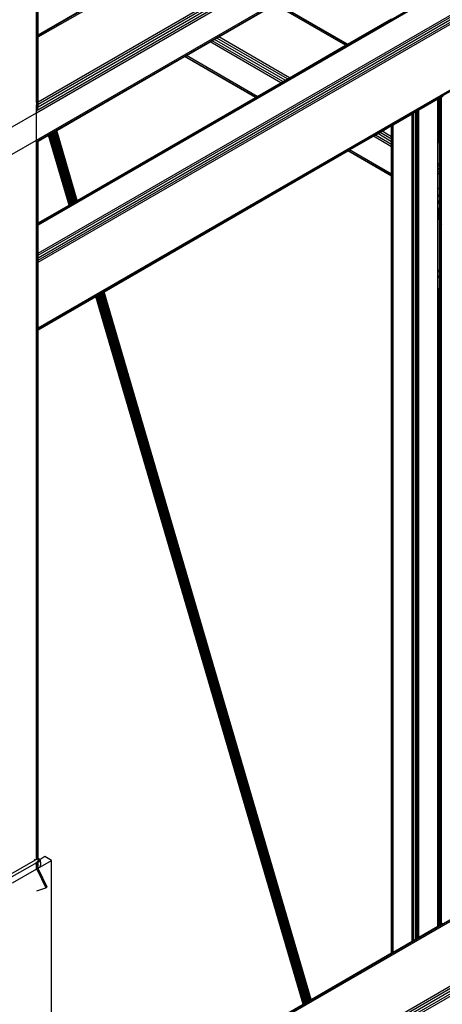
# Model space of a CAD drawing. Header units: millimetres. Extents: x 10 to 1250, y -62 to 528.
# Tile 759 of 909: x 624.691 to 625.245, y 518.242 to 519.531. Entities that reach past the tile are written whole.
import ezdxf

# ---------------------------------------------------------------- set-up
doc = ezdxf.new("R2010")
doc.units = ezdxf.units.MM
doc.header["$LTSCALE"] = 0.05

msp = doc.modelspace()

# ---------------------------------------------------------------- linework, layer by layer
at = {"color": 8}
for p, q in [((624.7157, 519.5108), (627.331, 521.0207)), ((624.7157, 519.5088), (627.3315, 521.019)), ((624.7152, 519.4135), (627.4135, 520.9714)), ((624.7157, 519.424), (627.405, 520.9766)), ((624.7157, 519.4209), (627.4079, 520.9753)), ((624.7157, 519.4174), (627.4105, 520.9732)), ((624.7136, 519.4096), (627.4159, 520.9697)), ((624.7136, 519.3737), (627.4159, 520.9339)), ((624.7152, 519.3726), (627.4135, 520.9305)), ((624.7157, 519.2646), (626.8615, 520.5035)), ((624.7157, 519.2628), (626.8635, 520.5028)), ((624.7157, 519.2257), (626.8956, 520.4842)), ((624.7157, 519.223), (626.8976, 520.4826)), ((624.7157, 519.2197), (626.8992, 520.4804)), ((624.7157, 519.2165), (626.9004, 520.4778)), ((624.7157, 519.2138), (626.9007, 520.4753)), ((624.7157, 519.1277), (626.8584, 520.3648)), ((624.7157, 519.1259), (626.8579, 520.3627)), ((624.7136, 519.5103), (624.7136, 519.5796)), ((624.7152, 519.5112), (624.7152, 519.5831)), ((624.7157, 519.5115), (624.7157, 519.5844)), ((624.7157, 519.5115), (624.7869, 519.5526)), ((625.1202, 519.4988), (625.0276, 519.5523)), ((625.1208, 519.4991), (625.0282, 519.5526)), ((624.7332, 518.0512), (627.3294, 519.5501)), ((624.7332, 518.0492), (627.3315, 519.5493)), ((624.9523, 519.5088), (625.0258, 519.5513)), ((625.1185, 519.4978), (625.0258, 519.5513)), ((625.1208, 519.4991), (625.1788, 519.5326)), ((624.7136, 519.5103), (624.7152, 519.5112)), ((624.7136, 519.5096), (624.7152, 519.5105)), ((624.7136, 519.5096), (624.7136, 519.5103)), ((624.7136, 519.5076), (624.7136, 519.5096)), ((624.7136, 519.5076), (624.7152, 519.5085)), ((624.7136, 519.4227), (624.7136, 519.5076)), ((624.7152, 519.5105), (624.7152, 519.5112)), ((624.7152, 519.5085), (624.7152, 519.5105)), ((624.7152, 519.4236), (624.7152, 519.5085)), ((624.7157, 519.5108), (624.7157, 519.5115)), ((624.7157, 519.5088), (624.7157, 519.5108)), ((624.7157, 519.424), (624.7157, 519.5088)), ((624.9099, 519.4843), (624.941, 519.5023)), ((624.941, 519.5023), (624.9436, 519.5038)), ((625.0336, 519.4488), (624.941, 519.5023)), ((624.9436, 519.5038), (624.9466, 519.5056)), ((625.0362, 519.4503), (624.9436, 519.5038)), ((624.9466, 519.5056), (624.9497, 519.5073)), ((625.0393, 519.4521), (624.9466, 519.5056)), ((624.9497, 519.5073), (624.9523, 519.5088)), ((625.0424, 519.4538), (624.9497, 519.5073)), ((625.045, 519.4553), (624.9523, 519.5088)), ((624.7332, 517.9643), (627.3906, 519.4986)), ((624.7332, 517.9613), (627.3928, 519.4968)), ((624.7332, 517.9578), (627.3946, 519.4944)), ((624.7332, 517.9542), (627.3958, 519.4915)), ((624.7332, 517.9512), (627.3963, 519.4887)), ((625.045, 519.4553), (625.1185, 519.4978)), ((625.1185, 519.4978), (625.1202, 519.4988)), ((625.1202, 519.4988), (625.1208, 519.4991)), ((624.74, 519.3863), (624.9075, 519.483)), ((624.9075, 519.483), (624.9082, 519.4833)), ((625.0002, 519.4295), (624.9075, 519.483)), ((624.9082, 519.4833), (624.9099, 519.4843)), ((625.0008, 519.4298), (624.9082, 519.4833)), ((625.0026, 519.4308), (624.9099, 519.4843)), ((625.0336, 519.4488), (625.0362, 519.4503)), ((625.0362, 519.4503), (625.0393, 519.4521)), ((625.0393, 519.4521), (625.0424, 519.4538)), ((625.0424, 519.4538), (625.045, 519.4553)), ((625.0026, 519.4308), (625.0336, 519.4488)), ((624.7136, 519.4227), (624.7152, 519.4236)), ((624.7152, 519.4206), (624.7152, 519.4236)), ((624.7157, 519.4209), (624.7157, 519.424)), ((624.7668, 519.2947), (625.0002, 519.4295)), ((625.0002, 519.4295), (625.0008, 519.4298)), ((625.0008, 519.4298), (625.0026, 519.4308)), ((625.2146, 519.4132), (625.2395, 519.4276)), ((625.2395, 519.4276), (625.2397, 519.4278)), ((625.2395, 519.3431), (625.2395, 519.4276)), ((625.2397, 519.4278), (625.241, 519.4285)), ((625.241, 519.427), (625.2397, 519.4278)), ((625.2397, 519.4278), (625.2397, 519.3697)), ((625.241, 519.4285), (625.2415, 519.4288)), ((625.241, 519.427), (625.241, 519.4285)), ((625.241, 519.3696), (625.241, 519.427)), ((625.2415, 519.4267), (625.241, 519.427)), ((625.2415, 519.4288), (625.2417, 519.4289)), ((625.2415, 519.4287), (625.2415, 519.4288)), ((625.2415, 519.4287), (625.2415, 519.4288)), ((625.2415, 519.4288), (625.2415, 519.4288)), ((625.2417, 519.4286), (625.2415, 519.4287)), ((625.2415, 519.4267), (625.2415, 519.4287)), ((625.2417, 519.4266), (625.2415, 519.4267)), ((625.2415, 519.3419), (625.2415, 519.4267)), ((625.2417, 519.4289), (625.242, 519.4291)), ((625.2417, 519.4286), (625.2417, 519.4289)), ((625.242, 519.4285), (625.2417, 519.4286)), ((625.2417, 519.4266), (625.2417, 519.4286)), ((625.242, 519.4265), (625.2417, 519.4266)), ((625.2417, 519.3418), (625.2417, 519.4266)), ((625.242, 519.4285), (625.242, 519.4291)), ((625.242, 519.4291), (625.2421, 519.4291)), ((625.242, 519.4265), (625.242, 519.4285)), ((625.2422, 519.4284), (625.242, 519.4285)), ((625.242, 519.3692), (625.242, 519.4265)), ((625.2422, 519.4263), (625.242, 519.4265)), ((625.2421, 519.4291), (625.2422, 519.4292)), ((625.2422, 519.4291), (625.2421, 519.4291)), ((625.2422, 519.4292), (625.2428, 519.4295)), ((625.2422, 519.4291), (625.2422, 519.4292)), ((625.2428, 519.4287), (625.2422, 519.4291)), ((625.2422, 519.4284), (625.2422, 519.4291)), ((625.2422, 519.4263), (625.2422, 519.4284)), ((625.2428, 519.428), (625.2422, 519.4284)), ((625.2422, 519.3713), (625.2422, 519.4263)), ((625.2428, 519.426), (625.2422, 519.4263)), ((625.2428, 519.4295), (625.244, 519.4302)), ((625.2428, 519.4287), (625.2428, 519.4295)), ((625.244, 519.428), (625.2428, 519.4287)), ((625.2428, 519.428), (625.2428, 519.4287)), ((625.244, 519.4273), (625.2428, 519.428)), ((625.2428, 519.426), (625.2428, 519.428)), ((625.244, 519.4253), (625.2428, 519.426)), ((625.2428, 519.3412), (625.2428, 519.426)), ((625.244, 519.4302), (625.2464, 519.4316)), ((625.244, 519.428), (625.244, 519.4302)), ((625.244, 519.4273), (625.244, 519.428)), ((625.244, 519.4253), (625.244, 519.4273)), ((625.244, 519.3405), (625.244, 519.4253)), ((624.7136, 519.4227), (624.7136, 519.4197)), ((624.7136, 519.4197), (624.7152, 519.4206)), ((624.7136, 519.4162), (624.7136, 519.4197)), ((624.7136, 519.4162), (624.7152, 519.4171)), ((624.7136, 519.4126), (624.7136, 519.4162)), ((624.7136, 519.4126), (624.7152, 519.4135)), ((624.7136, 519.4096), (624.7136, 519.4126)), ((624.7152, 519.4171), (624.7152, 519.4206)), ((624.7152, 519.4135), (624.7152, 519.4171)), ((624.7152, 519.4132), (624.7152, 519.4135)), ((624.7157, 519.4174), (624.7157, 519.4209)), ((624.7157, 519.4169), (624.7157, 519.4174)), ((625.2076, 519.4092), (625.21, 519.4106)), ((625.21, 519.4106), (625.2113, 519.4113)), ((625.21, 519.3601), (625.21, 519.4106)), ((625.2113, 519.4113), (625.2123, 519.4119)), ((625.2113, 519.3593), (625.2113, 519.4113)), ((625.2123, 519.4119), (625.2125, 519.412)), ((625.2123, 519.3587), (625.2123, 519.4119)), ((625.2125, 519.412), (625.2127, 519.4122)), ((625.2125, 519.3586), (625.2125, 519.412)), ((625.2127, 519.4122), (625.2132, 519.4124)), ((625.2127, 519.3585), (625.2127, 519.4122)), ((625.2132, 519.4124), (625.2146, 519.4132)), ((625.2132, 519.3582), (625.2132, 519.4124)), ((625.2146, 518.3298), (625.2146, 519.4132)), ((624.6815, 519.3911), (624.7136, 519.4096)), ((624.7136, 519.3737), (624.7136, 519.4096)), ((625.1806, 519.3936), (625.2055, 519.408)), ((625.2055, 519.408), (625.2076, 519.4092)), ((625.2055, 519.3627), (625.2055, 519.408)), ((625.2076, 519.3615), (625.2076, 519.4092)), ((624.7365, 519.3842), (624.7371, 519.3846)), ((624.7371, 519.3846), (624.7377, 519.3849)), ((624.7639, 519.293), (624.7371, 519.3846)), ((624.7377, 519.3849), (624.7382, 519.3852)), ((624.7645, 519.2934), (624.7377, 519.3849)), ((624.7382, 519.3852), (624.7387, 519.3855)), ((624.765, 519.2937), (624.7382, 519.3852)), ((624.7387, 519.3855), (624.7391, 519.3857)), ((624.7655, 519.294), (624.7387, 519.3855)), ((624.7391, 519.3857), (624.7394, 519.3859)), ((624.7659, 519.2942), (624.7391, 519.3857)), ((624.7394, 519.3859), (624.7397, 519.3861)), ((624.7663, 519.2944), (624.7394, 519.3859)), ((624.7397, 519.3861), (624.7399, 519.3862)), ((624.7665, 519.2946), (624.7397, 519.3861)), ((624.7399, 519.3862), (624.74, 519.3863)), ((624.7667, 519.2947), (624.7399, 519.3862)), ((624.7668, 519.2947), (624.74, 519.3863)), ((625.1636, 519.3838), (625.1662, 519.3853)), ((625.1662, 519.3853), (625.1788, 519.3926)), ((625.1788, 519.3781), (625.1662, 519.3853)), ((625.1788, 519.3926), (625.1792, 519.3928)), ((625.1788, 519.3781), (625.1788, 519.3926)), ((625.1792, 519.3928), (625.1806, 519.3936)), ((625.1792, 519.3778), (625.1792, 519.3928)), ((625.1806, 519.377), (625.1806, 519.3936)), ((624.6815, 519.3552), (624.7136, 519.3737)), ((624.7136, 519.3717), (624.7136, 519.3737)), ((624.7136, 519.3717), (624.7152, 519.3726)), ((624.7136, 519.371), (624.7152, 519.3719)), ((624.7136, 519.371), (624.7136, 519.3717)), ((624.7152, 519.3726), (624.7152, 519.3728)), ((624.7152, 519.3719), (624.7152, 519.3726)), ((624.7152, 519.2649), (624.7152, 519.3719)), ((624.7157, 519.3722), (624.7293, 519.3801)), ((624.7157, 519.3722), (624.7157, 519.3723)), ((624.7157, 519.2652), (624.7157, 519.3722)), ((624.7562, 519.2886), (624.7293, 519.3801)), ((624.7293, 519.3801), (624.7294, 519.3801)), ((624.7294, 519.3801), (624.7295, 519.3802)), ((624.7562, 519.2886), (624.7294, 519.3801)), ((624.7295, 519.3802), (624.7298, 519.3803)), ((624.7564, 519.2887), (624.7295, 519.3802)), ((624.7298, 519.3803), (624.7301, 519.3805)), ((624.7566, 519.2888), (624.7298, 519.3803)), ((624.7301, 519.3805), (624.7304, 519.3807)), ((624.7569, 519.289), (624.7301, 519.3805)), ((624.7304, 519.3807), (624.7309, 519.381)), ((624.7304, 519.3807), (624.7573, 519.2892)), ((624.7309, 519.381), (624.7314, 519.3813)), ((624.7577, 519.2895), (624.7309, 519.381)), ((624.7314, 519.3813), (624.7319, 519.3816)), ((624.7582, 519.2898), (624.7314, 519.3813)), ((624.7319, 519.3816), (624.7325, 519.3819)), ((624.7588, 519.2901), (624.7319, 519.3816)), ((624.7325, 519.3819), (624.7332, 519.3823)), ((624.7593, 519.2904), (624.7325, 519.3819)), ((624.7332, 519.3823), (624.7338, 519.3827)), ((624.76, 519.2908), (624.7332, 519.3823)), ((624.7338, 519.3827), (624.7345, 519.3831)), ((624.7606, 519.2912), (624.7338, 519.3827)), ((624.7345, 519.3831), (624.7352, 519.3835)), ((624.7613, 519.2915), (624.7345, 519.3831)), ((624.7352, 519.3835), (624.7358, 519.3838)), ((624.762, 519.2919), (624.7352, 519.3835)), ((624.7358, 519.3838), (624.7365, 519.3842)), ((624.7626, 519.2923), (624.7358, 519.3838)), ((624.7633, 519.2927), (624.7365, 519.3842)), ((625.1238, 519.3608), (625.1549, 519.3788)), ((625.1549, 519.3788), (625.1575, 519.3803)), ((625.1788, 519.365), (625.1549, 519.3788)), ((625.1575, 519.3803), (625.1606, 519.3821)), ((625.1788, 519.368), (625.1575, 519.3803)), ((625.1606, 519.3821), (625.1636, 519.3838)), ((625.1788, 519.3716), (625.1606, 519.3821)), ((625.1788, 519.3751), (625.1636, 519.3838)), ((625.1792, 519.3778), (625.1788, 519.3781)), ((625.1788, 519.3751), (625.1788, 519.3781)), ((625.1792, 519.3748), (625.1788, 519.3751)), ((625.1788, 519.3716), (625.1788, 519.3751)), ((625.1792, 519.3713), (625.1788, 519.3716)), ((625.1788, 519.368), (625.1788, 519.3716)), ((625.1806, 519.377), (625.1792, 519.3778)), ((625.1792, 519.3748), (625.1792, 519.3778)), ((625.1806, 519.374), (625.1792, 519.3748)), ((625.1792, 519.3713), (625.1792, 519.3748)), ((625.1806, 519.374), (625.1806, 519.377)), ((625.1806, 519.3705), (625.1806, 519.374)), ((624.7136, 519.264), (624.7136, 519.371)), ((624.8019, 519.175), (625.1215, 519.3595)), ((625.1215, 519.3595), (625.1221, 519.3598)), ((625.1788, 519.3264), (625.1215, 519.3595)), ((625.1221, 519.3598), (625.1238, 519.3608)), ((625.1788, 519.3271), (625.1221, 519.3598)), ((625.1788, 519.3291), (625.1238, 519.3608)), ((625.1792, 519.3677), (625.1788, 519.368)), ((625.1788, 519.365), (625.1788, 519.368)), ((625.1792, 519.3647), (625.1788, 519.365)), ((625.1788, 519.3291), (625.1788, 519.365)), ((625.1806, 519.3705), (625.1792, 519.3713)), ((625.1792, 519.3677), (625.1792, 519.3713)), ((625.1806, 519.3669), (625.1792, 519.3677)), ((625.1792, 519.3647), (625.1792, 519.3677)), ((625.1806, 519.3639), (625.1792, 519.3647)), ((625.1792, 519.3289), (625.1792, 519.3647)), ((625.1806, 519.3669), (625.1806, 519.3705)), ((625.1806, 519.3639), (625.1806, 519.3669)), ((625.1806, 519.3281), (625.1806, 519.3639)), ((625.2076, 519.3615), (625.2055, 519.3627)), ((625.2055, 519.3596), (625.2055, 519.3627)), ((625.2076, 519.3585), (625.2055, 519.3596)), ((625.2055, 519.3561), (625.2055, 519.3596)), ((625.2076, 519.3585), (625.2076, 519.3615)), ((625.2113, 519.3593), (625.21, 519.3601)), ((625.21, 519.357), (625.21, 519.3601)), ((625.2123, 519.3587), (625.2113, 519.3593)), ((625.2113, 519.3563), (625.2113, 519.3593)), ((625.2125, 519.3586), (625.2123, 519.3587)), ((625.2123, 519.3557), (625.2123, 519.3587)), ((625.2127, 519.3585), (625.2125, 519.3586)), ((625.2125, 519.3556), (625.2125, 519.3586)), ((625.2076, 519.3549), (625.2055, 519.3561)), ((625.2055, 519.3525), (625.2055, 519.3561)), ((625.2076, 519.3513), (625.2055, 519.3525)), ((625.2055, 519.3495), (625.2055, 519.3525)), ((625.2076, 519.3483), (625.2055, 519.3495)), ((625.2055, 519.3137), (625.2055, 519.3495)), ((625.2076, 519.3549), (625.2076, 519.3585)), ((625.2076, 519.3513), (625.2076, 519.3549)), ((625.2076, 519.3483), (625.2076, 519.3513)), ((625.2076, 519.3125), (625.2076, 519.3483)), ((625.2113, 519.3563), (625.21, 519.357)), ((625.21, 519.3535), (625.21, 519.357)), ((625.2113, 519.3528), (625.21, 519.3535)), ((625.21, 519.3499), (625.21, 519.3535)), ((625.2113, 519.3492), (625.21, 519.3499)), ((625.21, 519.3469), (625.21, 519.3499)), ((625.2113, 519.3462), (625.21, 519.3469)), ((625.21, 519.3111), (625.21, 519.3469)), ((625.2123, 519.3557), (625.2113, 519.3563)), ((625.2113, 519.3528), (625.2113, 519.3563)), ((625.2123, 519.3522), (625.2113, 519.3528)), ((625.2113, 519.3492), (625.2113, 519.3528)), ((625.2123, 519.3486), (625.2113, 519.3492)), ((625.2113, 519.3462), (625.2113, 519.3492)), ((625.2123, 519.3456), (625.2113, 519.3462)), ((625.2113, 519.3104), (625.2113, 519.3462)), ((625.2125, 519.3556), (625.2123, 519.3557)), ((625.2123, 519.3522), (625.2123, 519.3557)), ((625.2125, 519.3521), (625.2123, 519.3522)), ((625.2123, 519.3486), (625.2123, 519.3522)), ((625.2125, 519.3485), (625.2123, 519.3486)), ((625.2123, 519.3456), (625.2123, 519.3486)), ((625.2127, 519.3555), (625.2125, 519.3556)), ((625.2125, 519.3521), (625.2125, 519.3556)), ((625.2127, 519.352), (625.2125, 519.3521)), ((625.2125, 519.3485), (625.2125, 519.3521)), ((625.2127, 519.3484), (625.2125, 519.3485)), ((625.2125, 519.3455), (625.2125, 519.3485)), ((625.2132, 519.3582), (625.2127, 519.3585)), ((625.2127, 519.3555), (625.2127, 519.3585)), ((625.2132, 519.3552), (625.2127, 519.3555)), ((625.2127, 519.352), (625.2127, 519.3555)), ((625.2132, 519.3517), (625.2127, 519.352)), ((625.2127, 519.3484), (625.2127, 519.352)), ((625.2132, 519.3481), (625.2127, 519.3484)), ((625.2127, 519.3454), (625.2127, 519.3484)), ((625.2132, 519.3552), (625.2132, 519.3582)), ((625.2132, 519.3517), (625.2132, 519.3552)), ((625.2132, 519.3481), (625.2132, 519.3517)), ((625.2132, 519.3451), (625.2132, 519.3481)), ((625.2125, 519.3455), (625.2123, 519.3456)), ((625.2123, 519.3098), (625.2123, 519.3456)), ((625.2127, 519.3454), (625.2125, 519.3455)), ((625.2125, 519.3097), (625.2125, 519.3455)), ((625.2132, 519.3451), (625.2127, 519.3454)), ((625.2127, 519.3095), (625.2127, 519.3454)), ((625.2132, 519.3093), (625.2132, 519.3451)), ((625.2415, 519.3419), (625.2395, 519.3431)), ((625.2395, 519.3401), (625.2395, 519.3431)), ((625.2415, 519.3389), (625.2395, 519.3401)), ((625.2395, 519.3365), (625.2395, 519.3401)), ((625.2415, 519.3353), (625.2395, 519.3365)), ((625.2395, 519.3329), (625.2395, 519.3365)), ((625.2415, 519.3317), (625.2395, 519.3329)), ((625.2395, 519.3299), (625.2395, 519.3329)), ((625.2417, 519.3418), (625.2415, 519.3419)), ((625.2415, 519.3389), (625.2415, 519.3419)), ((625.2417, 519.3388), (625.2415, 519.3389)), ((625.2415, 519.3353), (625.2415, 519.3389)), ((625.2417, 519.3352), (625.2415, 519.3353)), ((625.2415, 519.3317), (625.2415, 519.3353)), ((625.2428, 519.3412), (625.2417, 519.3418)), ((625.2417, 519.3388), (625.2417, 519.3418)), ((625.2428, 519.3382), (625.2417, 519.3388)), ((625.2417, 519.3352), (625.2417, 519.3388)), ((625.2428, 519.3346), (625.2417, 519.3352)), ((625.2417, 519.3316), (625.2417, 519.3352)), ((625.244, 519.3405), (625.2428, 519.3412)), ((625.2428, 519.3382), (625.2428, 519.3412)), ((625.244, 519.3374), (625.2428, 519.3382)), ((625.2428, 519.3346), (625.2428, 519.3382)), ((625.2435, 519.3342), (625.2428, 519.3346)), ((625.2428, 519.3324), (625.2428, 519.3346)), ((625.2428, 519.3324), (625.2435, 519.3342)), ((625.2435, 519.3342), (625.244, 519.3348)), ((625.244, 519.3339), (625.2435, 519.3342)), ((625.244, 519.3374), (625.244, 519.3405)), ((625.244, 519.3348), (625.244, 519.3374)), ((625.244, 519.3339), (625.244, 519.3348)), ((625.244, 519.3303), (625.244, 519.3339)), ((625.1792, 519.3289), (625.1788, 519.3291)), ((625.1788, 519.3271), (625.1788, 519.3291)), ((625.1792, 519.3268), (625.1788, 519.3271)), ((625.1788, 519.3264), (625.1788, 519.3271)), ((625.1788, 518.3092), (625.1788, 519.3264)), ((625.1792, 519.3261), (625.1788, 519.3264)), ((625.1806, 519.3281), (625.1792, 519.3289)), ((625.1792, 519.3268), (625.1792, 519.3289)), ((625.1806, 519.326), (625.1792, 519.3268)), ((625.1792, 519.3261), (625.1792, 519.3268)), ((625.1792, 518.3094), (625.1792, 519.3261)), ((625.1806, 519.3253), (625.1792, 519.3261)), ((625.1806, 519.326), (625.1806, 519.3281)), ((625.1806, 519.3253), (625.1806, 519.326)), ((625.1806, 518.3102), (625.1806, 519.3253)), ((625.2415, 519.3287), (625.2395, 519.3299)), ((625.2395, 519.3104), (625.2395, 519.3299)), ((625.2417, 519.3316), (625.2415, 519.3317)), ((625.2415, 519.3287), (625.2415, 519.3317)), ((625.2417, 519.3286), (625.2415, 519.3287)), ((625.2415, 519.311), (625.2415, 519.3287)), ((625.2423, 519.3313), (625.2417, 519.3316)), ((625.2417, 519.3286), (625.2417, 519.3316)), ((625.2419, 519.3286), (625.2417, 519.3286)), ((625.2417, 519.3111), (625.2417, 519.3286)), ((625.2419, 519.3286), (625.2423, 519.3313)), ((625.2428, 519.328), (625.2419, 519.3286)), ((625.2419, 519.3111), (625.2419, 519.3286)), ((625.2423, 519.3313), (625.2428, 519.3324)), ((625.2428, 519.331), (625.2423, 519.3313)), ((625.2428, 519.331), (625.2428, 519.3324)), ((625.244, 519.3303), (625.2428, 519.331)), ((625.2428, 519.328), (625.2428, 519.331)), ((625.244, 519.3273), (625.2428, 519.328)), ((625.2428, 519.3114), (625.2428, 519.328)), ((625.244, 519.3273), (625.244, 519.3303)), ((625.244, 519.3118), (625.244, 519.3273)), ((625.2076, 519.3125), (625.2055, 519.3137)), ((625.2055, 519.3117), (625.2055, 519.3137)), ((625.2076, 519.3105), (625.2055, 519.3117)), ((625.2055, 519.3109), (625.2055, 519.3117)), ((625.2076, 519.3097), (625.2055, 519.3109)), ((625.2055, 519.3058), (625.2055, 519.3109)), ((625.2076, 519.307), (625.2055, 519.3058)), ((625.2076, 519.3105), (625.2076, 519.3125)), ((625.2076, 519.3097), (625.2076, 519.3105)), ((625.2076, 519.307), (625.2076, 519.3097)), ((625.2076, 519.3064), (625.2076, 519.307)), ((625.2113, 519.3104), (625.21, 519.3111)), ((625.21, 519.3091), (625.21, 519.3111)), ((625.2113, 519.3083), (625.21, 519.3091)), ((625.21, 519.3083), (625.21, 519.3091)), ((625.2105, 519.3081), (625.21, 519.3083)), ((625.21, 519.3078), (625.21, 519.3083)), ((625.21, 519.3078), (625.2105, 519.3081)), ((625.21, 519.2656), (625.21, 519.3078)), ((625.2105, 519.3081), (625.211, 519.3084)), ((625.2123, 519.3098), (625.2113, 519.3104)), ((625.2113, 519.3083), (625.2113, 519.3104)), ((625.2123, 519.3077), (625.2113, 519.3083)), ((625.2113, 519.3082), (625.2113, 519.3083)), ((625.2113, 519.263), (625.2113, 519.3082)), ((625.2125, 519.3097), (625.2123, 519.3098)), ((625.2123, 519.3077), (625.2123, 519.3098)), ((625.2125, 519.3076), (625.2123, 519.3077)), ((625.2123, 519.3073), (625.2123, 519.3077)), ((625.2123, 519.2609), (625.2123, 519.3073)), ((625.2127, 519.3095), (625.2125, 519.3097)), ((625.2125, 519.3076), (625.2125, 519.3097)), ((625.2127, 519.3075), (625.2125, 519.3076)), ((625.2125, 519.3072), (625.2125, 519.3076)), ((625.2125, 519.2605), (625.2125, 519.3072)), ((625.2132, 519.3093), (625.2127, 519.3095)), ((625.2127, 519.3075), (625.2127, 519.3095)), ((625.2132, 519.3072), (625.2127, 519.3075)), ((625.2127, 519.307), (625.2127, 519.3075)), ((625.2127, 519.2601), (625.2127, 519.307)), ((625.2132, 519.3072), (625.2132, 519.3093)), ((625.2132, 519.3066), (625.2132, 519.3072)), ((625.2396, 519.3104), (625.2395, 519.3104)), ((625.2395, 519.3096), (625.2395, 519.3104)), ((625.2395, 519.3096), (625.2399, 519.3097)), ((625.2395, 519.303), (625.2395, 519.3096)), ((625.2415, 519.311), (625.2396, 519.3104)), ((625.2415, 519.3108), (625.2396, 519.3104)), ((625.2399, 519.3097), (625.2396, 519.3104)), ((625.2399, 519.3097), (625.2415, 519.3103)), ((625.2417, 519.3111), (625.2415, 519.311)), ((625.2415, 519.3108), (625.2415, 519.311)), ((625.2417, 519.3109), (625.2415, 519.3108)), ((625.2415, 519.3103), (625.2415, 519.3108)), ((625.2415, 519.3103), (625.2417, 519.3103)), ((625.2415, 519.2987), (625.2415, 519.3103)), ((625.2419, 519.3111), (625.2417, 519.3111)), ((625.2417, 519.3109), (625.2417, 519.3111)), ((625.2419, 519.3109), (625.2417, 519.3109)), ((625.2417, 519.3103), (625.2417, 519.3109)), ((625.2417, 519.3103), (625.2419, 519.3104)), ((625.2417, 519.2983), (625.2417, 519.3103)), ((625.2428, 519.3114), (625.2419, 519.3111)), ((625.2419, 519.3109), (625.2419, 519.3111)), ((625.2428, 519.3111), (625.2419, 519.3109)), ((625.2419, 519.3104), (625.2419, 519.3109)), ((625.2419, 519.3104), (625.2428, 519.3106)), ((625.244, 519.3118), (625.2428, 519.3114)), ((625.2428, 519.3111), (625.2428, 519.3114)), ((625.244, 519.3113), (625.2428, 519.3111)), ((625.2428, 519.3106), (625.2428, 519.3111)), ((625.2428, 519.3106), (625.2437, 519.3109)), ((625.2428, 519.2962), (625.2428, 519.3106)), ((625.2437, 519.3109), (625.244, 519.311)), ((625.244, 519.3102), (625.2437, 519.3109)), ((625.244, 519.3113), (625.244, 519.3118)), ((625.244, 519.311), (625.244, 519.3113)), ((625.244, 519.3102), (625.244, 519.311)), ((625.244, 519.2936), (625.244, 519.3102)), ((624.7655, 519.294), (624.7659, 519.2942)), ((624.7659, 519.2942), (624.7663, 519.2944)), ((624.7663, 519.2944), (624.7665, 519.2946)), ((624.7665, 519.2946), (624.7667, 519.2947)), ((624.7667, 519.2947), (624.7668, 519.2947)), ((625.2055, 519.3052), (625.2076, 519.3064)), ((625.2055, 519.3052), (625.2055, 519.3058)), ((625.2055, 519.275), (625.2055, 519.3052)), ((625.2076, 519.2707), (625.2076, 519.3064)), ((625.2132, 519.2591), (625.2132, 519.3066)), ((625.2415, 519.2987), (625.2395, 519.303)), ((625.2395, 519.2941), (625.2395, 519.303)), ((625.2415, 519.2929), (625.2395, 519.2941)), ((625.2395, 519.2921), (625.2395, 519.2941)), ((625.2417, 519.2983), (625.2415, 519.2987)), ((625.2415, 519.2929), (625.2415, 519.2987)), ((625.2419, 519.298), (625.2417, 519.2983)), ((625.2417, 519.2928), (625.2417, 519.2983)), ((625.2419, 519.2927), (625.2419, 519.298)), ((625.2428, 519.2962), (625.2419, 519.298)), ((625.244, 519.2936), (625.2428, 519.2962)), ((625.2428, 519.2922), (625.2428, 519.2962)), ((624.7157, 519.2652), (624.7562, 519.2886)), ((624.7562, 519.2886), (624.7564, 519.2887)), ((624.7562, 519.2886), (624.7562, 519.2886)), ((624.7564, 519.2887), (624.7566, 519.2888)), ((624.7566, 519.2888), (624.7569, 519.289)), ((624.7569, 519.289), (624.7573, 519.2892)), ((624.7573, 519.2892), (624.7577, 519.2895)), ((624.7577, 519.2895), (624.7582, 519.2898)), ((624.7582, 519.2898), (624.7588, 519.2901)), ((624.7588, 519.2901), (624.7593, 519.2904)), ((624.7593, 519.2904), (624.76, 519.2908)), ((624.76, 519.2908), (624.7606, 519.2912)), ((624.7606, 519.2912), (624.7613, 519.2915)), ((624.7613, 519.2915), (624.762, 519.2919)), ((624.762, 519.2919), (624.7626, 519.2923)), ((624.7626, 519.2923), (624.7633, 519.2927)), ((624.7633, 519.2927), (624.7639, 519.293)), ((624.7639, 519.293), (624.7645, 519.2934)), ((624.7645, 519.2934), (624.765, 519.2937)), ((624.765, 519.2937), (624.7655, 519.294)), ((625.2415, 519.2909), (625.2395, 519.2921)), ((625.2395, 519.2913), (625.2395, 519.2921)), ((625.2415, 519.2902), (625.2395, 519.2913)), ((625.2395, 519.2855), (625.2395, 519.2913)), ((625.2415, 519.2811), (625.2395, 519.2855)), ((625.2395, 519.2828), (625.2395, 519.2855)), ((625.2415, 519.2785), (625.2395, 519.2828)), ((625.2395, 519.2794), (625.2395, 519.2828)), ((625.2417, 519.2928), (625.2415, 519.2929)), ((625.2415, 519.2909), (625.2415, 519.2929)), ((625.2417, 519.2908), (625.2415, 519.2909)), ((625.2415, 519.2902), (625.2415, 519.2909)), ((625.2417, 519.29), (625.2415, 519.2902)), ((625.2415, 519.2811), (625.2415, 519.2902)), ((625.2419, 519.2927), (625.2417, 519.2928)), ((625.2417, 519.2908), (625.2417, 519.2928)), ((625.2423, 519.2904), (625.2417, 519.2908)), ((625.2417, 519.29), (625.2417, 519.2908)), ((625.2428, 519.2894), (625.2417, 519.29)), ((625.2417, 519.2808), (625.2417, 519.29)), ((625.2423, 519.2904), (625.2419, 519.2927)), ((625.2428, 519.2922), (625.2419, 519.2927)), ((625.2428, 519.2899), (625.2423, 519.2904)), ((625.2428, 519.2902), (625.2423, 519.2904)), ((625.244, 519.2915), (625.2428, 519.2922)), ((625.2428, 519.2902), (625.2428, 519.2922)), ((625.244, 519.2895), (625.2428, 519.2902)), ((625.2428, 519.2899), (625.2428, 519.2902)), ((625.2435, 519.289), (625.2428, 519.2899)), ((625.2428, 519.2894), (625.2428, 519.2899)), ((625.2435, 519.289), (625.2428, 519.2894)), ((625.2428, 519.2786), (625.2428, 519.2894)), ((625.244, 519.2887), (625.2435, 519.289)), ((625.244, 519.2915), (625.244, 519.2936)), ((625.244, 519.2895), (625.244, 519.2915)), ((625.244, 519.2887), (625.244, 519.2895)), ((625.244, 519.2761), (625.244, 519.2887)), ((625.2076, 519.2707), (625.2055, 519.275)), ((625.2055, 519.2674), (625.2055, 519.275)), ((625.2076, 519.2631), (625.2076, 519.2707)), ((625.2415, 519.2751), (625.2395, 519.2794)), ((625.2395, 519.2758), (625.2395, 519.2794)), ((625.2415, 519.2715), (625.2395, 519.2758)), ((625.2395, 519.2725), (625.2395, 519.2758)), ((625.2395, 519.2725), (625.2415, 519.2682)), ((625.2395, 519.2043), (625.2395, 519.2725)), ((625.2417, 519.2808), (625.2415, 519.2811)), ((625.2415, 519.2785), (625.2415, 519.2811)), ((625.2417, 519.2781), (625.2415, 519.2785)), ((625.2415, 519.2751), (625.2415, 519.2785)), ((625.2417, 519.2747), (625.2415, 519.2751)), ((625.2415, 519.2715), (625.2415, 519.2751)), ((625.2417, 519.2711), (625.2415, 519.2715)), ((625.2415, 519.2682), (625.2415, 519.2715)), ((625.2428, 519.2786), (625.2417, 519.2808)), ((625.2417, 519.2781), (625.2417, 519.2808)), ((625.2428, 519.276), (625.2417, 519.2781)), ((625.2417, 519.2747), (625.2417, 519.2781)), ((625.2428, 519.2726), (625.2417, 519.2747)), ((625.2417, 519.2711), (625.2417, 519.2747)), ((625.2428, 519.2689), (625.2417, 519.2711)), ((625.2417, 519.2678), (625.2417, 519.2711)), ((625.244, 519.2761), (625.2428, 519.2786)), ((625.2428, 519.276), (625.2428, 519.2786)), ((625.244, 519.2734), (625.2428, 519.276)), ((625.2428, 519.2726), (625.2428, 519.276)), ((625.2428, 519.2689), (625.2428, 519.2726)), ((625.244, 519.27), (625.2428, 519.2726)), ((625.2428, 519.2656), (625.2428, 519.2689)), ((625.244, 519.2664), (625.2428, 519.2689)), ((625.244, 519.2734), (625.244, 519.2761)), ((625.244, 519.27), (625.244, 519.2734)), ((625.244, 519.2664), (625.244, 519.27)), ((624.7136, 519.264), (624.7152, 519.2649)), ((624.7136, 519.2634), (624.7152, 519.2643)), ((624.7136, 519.2634), (624.7136, 519.264)), ((624.7136, 519.2615), (624.7136, 519.2634)), ((624.7136, 519.2615), (624.7152, 519.2624)), ((624.7136, 519.2245), (624.7136, 519.2615)), ((624.7152, 519.2643), (624.7152, 519.2649)), ((624.7152, 519.2624), (624.7152, 519.2643)), ((624.7152, 519.2254), (624.7152, 519.2624)), ((624.7157, 519.2646), (624.7157, 519.2652)), ((624.7157, 519.2628), (624.7157, 519.2646)), ((624.7157, 519.2257), (624.7157, 519.2628)), ((625.2076, 519.2631), (625.2055, 519.2674)), ((625.2055, 519.2508), (625.2055, 519.2674)), ((625.2076, 519.2465), (625.2076, 519.2631)), ((625.2113, 519.263), (625.21, 519.2656)), ((625.21, 519.258), (625.21, 519.2656)), ((625.2113, 519.2555), (625.21, 519.258)), ((625.21, 519.2414), (625.21, 519.258)), ((625.2123, 519.2609), (625.2113, 519.263)), ((625.2113, 519.2555), (625.2113, 519.263)), ((625.2125, 519.2529), (625.2113, 519.2555)), ((625.2113, 519.2389), (625.2113, 519.2555)), ((625.2123, 519.2535), (625.2123, 519.2609)), ((625.2125, 519.2605), (625.2123, 519.2609)), ((625.2127, 519.2601), (625.2125, 519.2605)), ((625.2125, 519.2529), (625.2125, 519.2605)), ((625.2132, 519.2591), (625.2127, 519.2601)), ((625.2127, 519.2525), (625.2127, 519.2601)), ((625.2132, 519.2515), (625.2132, 519.2591)), ((625.2415, 519.2682), (625.2417, 519.2678)), ((625.2415, 519.2), (625.2415, 519.2682)), ((625.2417, 519.2678), (625.2428, 519.2656)), ((625.2417, 519.1996), (625.2417, 519.2678)), ((625.2428, 519.2656), (625.244, 519.2631)), ((625.2428, 519.1974), (625.2428, 519.2656)), ((625.244, 519.2631), (625.244, 519.2664)), ((625.244, 519.1949), (625.244, 519.2631)), ((625.2076, 519.2465), (625.2055, 519.2508)), ((625.2055, 519.2479), (625.2055, 519.2508)), ((625.2076, 519.2436), (625.2055, 519.2479)), ((625.2055, 519.2476), (625.2055, 519.2479)), ((625.2076, 519.2433), (625.2055, 519.2476)), ((625.2055, 518.3246), (625.2055, 519.2476)), ((625.2076, 519.2436), (625.2076, 519.2465)), ((625.2076, 519.2433), (625.2076, 519.2436)), ((625.2076, 518.3258), (625.2076, 519.2433)), ((625.2127, 519.2525), (625.2125, 519.2529)), ((625.2125, 519.2363), (625.2125, 519.2529)), ((625.2132, 519.2515), (625.2127, 519.2525)), ((625.2127, 519.2359), (625.2127, 519.2525)), ((625.2132, 519.2349), (625.2132, 519.2515)), ((625.2113, 519.2389), (625.21, 519.2414)), ((625.21, 519.2385), (625.21, 519.2414)), ((625.2113, 519.2359), (625.21, 519.2385)), ((625.21, 519.2382), (625.21, 519.2385)), ((625.2113, 519.2357), (625.21, 519.2382)), ((625.21, 518.3272), (625.21, 519.2382)), ((625.2125, 519.2363), (625.2113, 519.2389)), ((625.2113, 519.2359), (625.2113, 519.2389)), ((625.2123, 519.2338), (625.2113, 519.2359)), ((625.2113, 519.2357), (625.2113, 519.2359)), ((625.2113, 518.3279), (625.2113, 519.2357)), ((625.2123, 519.2335), (625.2113, 519.2357)), ((625.2123, 519.2338), (625.2123, 519.2362)), ((625.2123, 519.2335), (625.2123, 519.2338)), ((625.2125, 519.2334), (625.2123, 519.2338)), ((625.2123, 518.3285), (625.2123, 519.2335)), ((625.2125, 519.2331), (625.2123, 519.2335)), ((625.2127, 519.2359), (625.2125, 519.2363)), ((625.2125, 519.2334), (625.2125, 519.2363)), ((625.2125, 519.2331), (625.2125, 519.2334)), ((625.2127, 519.2329), (625.2125, 519.2334)), ((625.2125, 518.3286), (625.2125, 519.2331)), ((625.2127, 519.2327), (625.2125, 519.2331)), ((625.2132, 519.2349), (625.2127, 519.2359)), ((625.2127, 519.2329), (625.2127, 519.2359)), ((625.2127, 519.2327), (625.2127, 519.2329)), ((625.2132, 519.232), (625.2127, 519.2329)), ((625.2127, 518.3288), (625.2127, 519.2327)), ((625.2132, 519.2317), (625.2127, 519.2327)), ((625.2132, 519.232), (625.2132, 519.2349)), ((625.2132, 519.2317), (625.2132, 519.232)), ((625.2132, 518.329), (625.2132, 519.2317)), ((624.7136, 519.2245), (624.7152, 519.2254)), ((624.7136, 519.2217), (624.7136, 519.2245)), ((624.7136, 519.2217), (624.7152, 519.2226)), ((624.7136, 519.2185), (624.7136, 519.2217)), ((624.7136, 519.2185), (624.7152, 519.2194)), ((624.7136, 519.2153), (624.7136, 519.2185)), ((624.7152, 519.2226), (624.7152, 519.2254)), ((624.7152, 519.2194), (624.7152, 519.2226)), ((624.7152, 519.2162), (624.7152, 519.2194)), ((624.7157, 519.223), (624.7157, 519.2257)), ((624.7157, 519.2197), (624.7157, 519.223)), ((624.7157, 519.2165), (624.7157, 519.2197)), ((624.7136, 519.2153), (624.7152, 519.2162)), ((624.7136, 519.2125), (624.7136, 519.2153)), ((624.7136, 519.2125), (624.7152, 519.2135)), ((624.7136, 519.1265), (624.7136, 519.2125)), ((624.7152, 519.2135), (624.7152, 519.2162)), ((624.7152, 519.1274), (624.7152, 519.2135)), ((624.7157, 519.2138), (624.7157, 519.2165)), ((624.7157, 519.1277), (624.7157, 519.2138)), ((625.2415, 519.2), (625.2395, 519.2043)), ((625.2395, 519.1967), (625.2395, 519.2043)), ((625.2415, 519.1924), (625.2395, 519.1967)), ((625.2395, 519.1801), (625.2395, 519.1967)), ((625.2417, 519.1996), (625.2415, 519.2)), ((625.2415, 519.1924), (625.2415, 519.2)), ((625.2417, 519.192), (625.2415, 519.1924)), ((625.2415, 519.1758), (625.2415, 519.1924)), ((625.2428, 519.1974), (625.2417, 519.1996)), ((625.2417, 519.192), (625.2417, 519.1996)), ((625.2428, 519.1898), (625.2417, 519.192)), ((625.2417, 519.1754), (625.2417, 519.192)), ((625.244, 519.1949), (625.2428, 519.1974)), ((625.2428, 519.1898), (625.2428, 519.1974)), ((625.244, 519.1873), (625.244, 519.1949)), ((625.2415, 519.1758), (625.2395, 519.1801)), ((625.2395, 519.1771), (625.2395, 519.1801)), ((625.244, 519.1873), (625.2428, 519.1898)), ((625.2428, 519.1733), (625.2428, 519.1898)), ((625.244, 519.1707), (625.244, 519.1873)), ((624.7157, 519.1252), (624.7912, 519.1688)), ((624.7912, 519.1688), (624.7913, 519.1689)), ((625.0627, 518.2422), (624.7912, 519.1688)), ((624.7913, 519.1689), (624.7914, 519.169)), ((625.0628, 518.2422), (624.7913, 519.1689)), ((624.7914, 519.169), (624.7917, 519.1691)), ((625.0629, 518.2423), (624.7914, 519.169)), ((624.7917, 519.1691), (624.792, 519.1693)), ((625.0632, 518.2424), (624.7917, 519.1691)), ((624.792, 519.1693), (624.7923, 519.1695)), ((625.0635, 518.2426), (624.792, 519.1693)), ((624.7923, 519.1695), (624.7928, 519.1697)), ((624.7923, 519.1695), (625.0638, 518.2428)), ((624.7928, 519.1697), (624.7933, 519.17)), ((625.0643, 518.2431), (624.7928, 519.1697)), ((624.7933, 519.17), (624.7938, 519.1703)), ((625.0648, 518.2434), (624.7933, 519.17)), ((624.7938, 519.1703), (624.7944, 519.1707)), ((625.0653, 518.2437), (624.7938, 519.1703)), ((624.7944, 519.1707), (624.7951, 519.171)), ((625.0659, 518.244), (624.7944, 519.1707)), ((624.7951, 519.171), (624.7957, 519.1714)), ((625.0666, 518.2444), (624.7951, 519.171)), ((624.7957, 519.1714), (624.7964, 519.1718)), ((625.0672, 518.2448), (624.7957, 519.1714)), ((624.7964, 519.1718), (624.7971, 519.1722)), ((625.0679, 518.2451), (624.7964, 519.1718)), ((624.7971, 519.1722), (624.7977, 519.1726)), ((625.0686, 518.2455), (624.7971, 519.1722)), ((624.7977, 519.1726), (624.7984, 519.173)), ((625.0692, 518.2459), (624.7977, 519.1726)), ((624.7984, 519.173), (624.799, 519.1733)), ((625.0699, 518.2463), (624.7984, 519.173)), ((624.799, 519.1733), (624.7996, 519.1736)), ((625.0705, 518.2466), (624.799, 519.1733)), ((624.7996, 519.1736), (624.8001, 519.174)), ((625.0711, 518.247), (624.7996, 519.1736)), ((624.8001, 519.174), (624.8006, 519.1742)), ((625.0716, 518.2473), (624.8001, 519.174)), ((624.8006, 519.1742), (624.801, 519.1745)), ((625.0721, 518.2476), (624.8006, 519.1742)), ((624.801, 519.1745), (624.8013, 519.1747)), ((625.0725, 518.2478), (624.801, 519.1745)), ((624.8013, 519.1747), (624.8016, 519.1748)), ((625.0728, 518.248), (624.8013, 519.1747)), ((624.8016, 519.1748), (624.8018, 519.1749)), ((625.0731, 518.2482), (624.8016, 519.1748)), ((624.8018, 519.1749), (624.8019, 519.175)), ((625.0733, 518.2483), (624.8018, 519.1749)), ((625.0734, 518.2483), (624.8019, 519.175)), ((625.2415, 519.1728), (625.2395, 519.1771)), ((625.2395, 519.1769), (625.2395, 519.1771)), ((625.2397, 519.1763), (625.2395, 519.1769)), ((625.2395, 518.3442), (625.2395, 519.1769)), ((625.2397, 518.3444), (625.2397, 519.1763)), ((625.241, 519.1738), (625.2397, 519.1763)), ((625.241, 518.3451), (625.241, 519.1738)), ((625.2415, 519.1726), (625.241, 519.1738)), ((625.2417, 519.1754), (625.2415, 519.1758)), ((625.2415, 519.1728), (625.2415, 519.1758)), ((625.2417, 519.1724), (625.2415, 519.1728)), ((625.2415, 519.1726), (625.2415, 519.1728)), ((625.2415, 518.3454), (625.2415, 519.1726)), ((625.2417, 519.1722), (625.2415, 519.1726)), ((625.2428, 519.1733), (625.2417, 519.1754)), ((625.2417, 519.1724), (625.2417, 519.1754)), ((625.2428, 519.1703), (625.2417, 519.1724)), ((625.2417, 519.1722), (625.2417, 519.1724)), ((625.2417, 518.3455), (625.2417, 519.1722)), ((625.242, 519.1716), (625.2417, 519.1722)), ((625.242, 518.3457), (625.242, 519.1716)), ((625.2422, 519.1713), (625.242, 519.1716)), ((625.2422, 518.3458), (625.2422, 519.1713)), ((625.2428, 519.1701), (625.2422, 519.1713)), ((625.244, 519.1707), (625.2428, 519.1733)), ((625.2428, 519.1703), (625.2428, 519.1733)), ((625.244, 519.1677), (625.2428, 519.1703)), ((625.2428, 519.1701), (625.2428, 519.1703)), ((625.2428, 518.3461), (625.2428, 519.1701)), ((625.244, 519.1675), (625.2428, 519.1701)), ((625.244, 519.1677), (625.244, 519.1707)), ((625.244, 519.1675), (625.244, 519.1677)), ((625.244, 518.3468), (625.244, 519.1675)), ((624.7136, 519.1265), (624.7152, 519.1274)), ((624.7136, 519.1246), (624.7136, 519.1265)), ((624.7152, 519.1256), (624.7152, 519.1274)), ((624.7157, 519.1259), (624.7157, 519.1277)), ((624.7136, 519.1246), (624.7152, 519.1256)), ((624.7136, 519.124), (624.7152, 519.1249)), ((624.7136, 519.124), (624.7136, 519.1246)), ((624.7136, 518.4343), (624.7136, 519.124)), ((624.7152, 519.1249), (624.7152, 519.1256)), ((624.7152, 518.4332), (624.7152, 519.1249)), ((624.7157, 519.1252), (624.7157, 519.1259)), ((624.7157, 518.4328), (624.7157, 519.1252)), ((624.7119, 518.4309), (624.6432, 518.3913)), ((624.7119, 518.4309), (624.7107, 518.4318)), ((624.7149, 518.4321), (624.7119, 518.4309)), ((624.7152, 518.4332), (624.7136, 518.4343)), ((624.7136, 518.433), (624.7136, 518.4343)), ((624.7149, 518.4321), (624.7136, 518.433)), ((624.7136, 518.4328), (624.7136, 518.433)), ((624.7174, 518.4317), (624.7149, 518.4321)), ((624.7152, 518.4328), (624.7152, 518.4332)), ((624.7157, 518.4328), (624.7154, 518.433)), ((624.7174, 518.4317), (624.7157, 518.4328)), ((624.7171, 518.431), (624.7157, 518.4302)), ((624.7157, 518.4292), (624.7157, 518.4302)), ((624.7171, 518.431), (624.7169, 518.4312)), ((624.7177, 518.4313), (624.7171, 518.431)), ((624.7189, 518.4298), (624.7171, 518.431)), ((624.7177, 518.4313), (624.7174, 518.4317)), ((624.7245, 518.4353), (624.7177, 518.4313)), ((624.7189, 518.4298), (624.7177, 518.4313)), ((624.7188, 518.422), (624.7332, 518.4303)), ((624.7332, 518.4303), (624.7245, 518.4353)), ((624.7332, 518.0889), (624.7332, 518.4303)), ((624.6815, 518.4092), (624.7115, 518.4265)), ((624.7135, 518.4189), (624.6815, 518.4004)), ((624.7115, 518.4265), (624.713, 518.4271)), ((624.713, 518.4271), (624.7125, 518.4274)), ((624.713, 518.4271), (624.7136, 518.427)), ((624.7136, 518.4274), (624.7135, 518.4274)), ((624.7136, 518.419), (624.7135, 518.4189)), ((624.7135, 518.4189), (624.7142, 518.4179)), ((624.7136, 518.4274), (624.7136, 518.4284)), ((624.7143, 518.4269), (624.7136, 518.4274)), ((624.7136, 518.427), (624.7136, 518.4274)), ((624.7136, 518.427), (624.7143, 518.4269)), ((624.7136, 518.4269), (624.7136, 518.427)), ((624.715, 518.426), (624.7136, 518.4269)), ((624.7136, 518.4255), (624.7136, 518.4269)), ((624.7136, 518.4255), (624.7152, 518.4245)), ((624.7136, 518.4249), (624.7136, 518.4255)), ((624.7136, 518.4249), (624.7151, 518.4237)), ((624.7136, 518.422), (624.7136, 518.4249)), ((624.7138, 518.4219), (624.7136, 518.422)), ((624.7136, 518.4219), (624.7136, 518.422)), ((624.7138, 518.4219), (624.7136, 518.4219)), ((624.7136, 518.4218), (624.7138, 518.4219)), ((624.7136, 518.4218), (624.7136, 518.4219)), ((624.7136, 518.419), (624.7136, 518.4218)), ((624.7136, 518.419), (624.7147, 518.4196)), ((624.714, 518.4194), (624.7136, 518.419)), ((624.7137, 518.4178), (624.7142, 518.4179)), ((624.7148, 518.4205), (624.7138, 518.4219)), ((624.7142, 518.4179), (624.7256, 518.3943)), ((624.7143, 518.4269), (624.715, 518.426)), ((624.7148, 518.4205), (624.7147, 518.4196)), ((624.7147, 518.4196), (624.7152, 518.4199)), ((624.7151, 518.4237), (624.7148, 518.4205)), ((624.715, 518.426), (624.7152, 518.4245)), ((624.7152, 518.4296), (624.7151, 518.4296)), ((624.7152, 518.4245), (624.7151, 518.4237)), ((624.7152, 518.4296), (624.7152, 518.4297)), ((624.7152, 518.4261), (624.7152, 518.4296)), ((624.7188, 518.422), (624.7152, 518.4199)), ((624.7159, 518.4189), (624.7152, 518.4199)), ((624.7172, 518.4282), (624.7157, 518.4292)), ((624.7157, 518.4267), (624.7157, 518.4292)), ((624.7273, 518.3953), (624.7159, 518.4189)), ((624.7188, 518.422), (624.7192, 518.4268)), ((624.7192, 518.4268), (624.7189, 518.4298)), ((624.7137, 518.3906), (624.7256, 518.3943)), ((624.7256, 518.3943), (624.7273, 518.3953)), ((625.2146, 518.3298), (625.2395, 518.3442)), ((625.2395, 518.3442), (625.2397, 518.3444)), ((625.2397, 518.3444), (625.241, 518.3451)), ((625.241, 518.3451), (625.2415, 518.3454)), ((625.2415, 518.3454), (625.2417, 518.3455)), ((625.2417, 518.3455), (625.242, 518.3457)), ((625.242, 518.3457), (625.2422, 518.3458)), ((625.2422, 518.3458), (625.2428, 518.3461)), ((625.2428, 518.3461), (625.244, 518.3468)), ((625.244, 518.3468), (625.2464, 518.3482)), ((625.2076, 518.3258), (625.21, 518.3272)), ((625.21, 518.3272), (625.2113, 518.3279)), ((625.2113, 518.3279), (625.2123, 518.3285)), ((625.2123, 518.3285), (625.2125, 518.3286)), ((625.2125, 518.3286), (625.2127, 518.3288)), ((625.2127, 518.3288), (625.2132, 518.329)), ((625.2132, 518.329), (625.2146, 518.3298)), ((625.1806, 518.3102), (625.2055, 518.3246)), ((625.2055, 518.3246), (625.2076, 518.3258)), ((625.0734, 518.2483), (625.1788, 518.3092)), ((625.1788, 518.3092), (625.1792, 518.3094)), ((625.1792, 518.3094), (625.1806, 518.3102)), ((624.7652, 518.0704), (625.0627, 518.2422)), ((625.0627, 518.2422), (625.0628, 518.2422)), ((625.0628, 518.2422), (625.0629, 518.2423)), ((625.0629, 518.2423), (625.0632, 518.2424)), ((625.0632, 518.2424), (625.0635, 518.2426)), ((625.0635, 518.2426), (625.0638, 518.2428)), ((625.0638, 518.2428), (625.0643, 518.2431)), ((625.0643, 518.2431), (625.0648, 518.2434)), ((625.0648, 518.2434), (625.0653, 518.2437)), ((625.0653, 518.2437), (625.0659, 518.244)), ((625.0659, 518.244), (625.0666, 518.2444)), ((625.0666, 518.2444), (625.0672, 518.2448)), ((625.0672, 518.2448), (625.0679, 518.2451)), ((625.0679, 518.2451), (625.0686, 518.2455)), ((625.0686, 518.2455), (625.0692, 518.2459)), ((625.0692, 518.2459), (625.0699, 518.2463)), ((625.0699, 518.2463), (625.0705, 518.2466)), ((625.0705, 518.2466), (625.0711, 518.247)), ((625.0711, 518.247), (625.0716, 518.2473)), ((625.0716, 518.2473), (625.0721, 518.2476)), ((625.0721, 518.2476), (625.0725, 518.2478)), ((625.0725, 518.2478), (625.0728, 518.248)), ((625.0728, 518.248), (625.0731, 518.2482)), ((625.0731, 518.2482), (625.0733, 518.2483)), ((625.0733, 518.2483), (625.0734, 518.2483))]:
    msp.add_line(p, q, dxfattribs=at)

doc.saveas('drawing.dxf')
